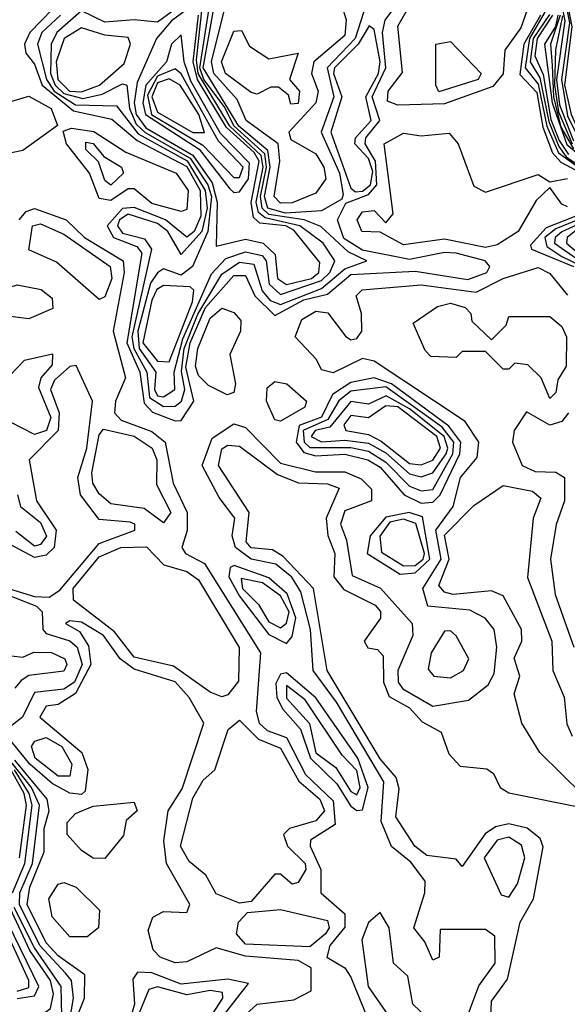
# Model space of a CAD drawing. Extents: x 2889633 to 3052318, y 540750 to 918690.
# Tile 557 of 656: x 2985680 to 2986615, y 832445 to 834127. Entities that reach past the tile are written whole.
import ezdxf

# ---------------------------------------------------------------- set-up
doc = ezdxf.new("R2010")
doc.units = 0

msp = doc.modelspace()

# ---------------------------------------------------------------- linework, layer by layer
at = {"layer": '0CON02XD'}
for points in [[(2985735.6, 834145), (2985697.1, 834105), (2985687.9, 834085), (2985690, 834070), (2985705, 834051.2), (2985718.2, 834015), (2985771.5, 833971.5), (2985836.9, 833956.9), (2985880.4, 833920.4), (2985965, 833876.3), (2985987.8, 833835), (2985989, 833791), (2985977.7, 833765), (2985965, 833755.6), (2985928.5, 833785), (2985875, 833806), (2985855, 833804.1), (2985829.1, 833775), (2985840, 833755), (2985879.6, 833739.6), (2985888.3, 833728.3), (2985862.5, 833575), (2985884.7, 833525), (2985891.9, 833471.9), (2985906.4, 833456.4), (2985945, 833441.4), (2985955, 833442), (2985976.7, 833475), (2985963.4, 833533.4), (2985970.7, 833575), (2985996.9, 833635), (2986045, 833690), (2986065, 833690), (2986081.1, 833655), (2986115, 833621.5), (2986165, 833648.6), (2986205, 833657.9), (2986245, 833691.4), (2986355, 833697.3), (2986445, 833683.3), (2986477.1, 833695), (2986482.5, 833705), (2986474.3, 833715), (2986425, 833727.8), (2986405, 833729.2), (2986345, 833717.1), (2986265, 833733.4), (2986233.2, 833753.2), (2986222.5, 833785), (2986236.3, 833813.7), (2986275, 833828.1), (2986289.5, 833845), (2986287.2, 833885), (2986269.2, 833915), (2986270.4, 833925), (2986294.6, 833955), (2986281.7, 833995), (2986304.7, 834045), (2986299.2, 834105), (2986303.8, 834126.2), (2986385, 834236.2)], [(2986325, 833981.1), (2986307.6, 833987.6), (2986308.5, 834005), (2986333.1, 834036.9), (2986325, 834116), (2986345, 834150.6), (2986410.8, 834225), (2986435, 834230.9), (2986505, 834225.4), (2986540, 834195), (2986550, 834155), (2986535, 834113.1), (2986508, 834075), (2986505.3, 834034.7), (2986487.3, 834012.7), (2986405, 833983.1), (2986325, 833981.1)], [(2986597, 834195), (2986610.6, 834125), (2986596.4, 834025), (2986601.3, 833981.3), (2986625, 833920)], [(2986603.7, 834195), (2986618.4, 834121.6), (2986604.7, 834025), (2986615, 833962.9), (2986635, 833922.3), (2986680.4, 833880.4), (2986698.2, 833848.2), (2986698.8, 833801.2), (2986682.4, 833727.6), (2986686.6, 833626.6), (2986695, 833602.2), (2986707.9, 833587.9), (2986765, 833568.9), (2986813.3, 833565), (2986848.8, 833528.8)], [(2986607.2, 834195), (2986622.5, 834115), (2986610, 834015), (2986621, 833965), (2986639.7, 833925), (2986690.6, 833875), (2986702.6, 833852.6), (2986702.8, 833787.2), (2986687.1, 833722.9), (2986687.7, 833655), (2986694.6, 833624.6), (2986705, 833606.2), (2986724.3, 833594.3), (2986775, 833577.5), (2986824.4, 833584.4), (2986855, 833561.4), (2986865, 833561.4)], [(2985749.5, 834135), (2985717.1, 834105), (2985710, 834085), (2985725.2, 834025), (2985738.2, 834005), (2985775, 833981.8), (2985845, 833980), (2985881.8, 833931.8), (2985965.8, 833885.8), (2985996.5, 833835), (2985999.4, 833805), (2985990.5, 833765), (2985955, 833726), (2985932.5, 833765), (2985915, 833778.5), (2985865, 833794.5), (2985850, 833785), (2985846.5, 833775), (2985855, 833762.1), (2985892.4, 833752.4), (2985904.5, 833735), (2985870.9, 833585), (2985874.3, 833565), (2985896.7, 833525), (2985901.3, 833481.3), (2985925, 833466.2), (2985945, 833466.7), (2985955.6, 833475), (2985961.5, 833495), (2985955.6, 833525.6), (2985960.3, 833565), (2985984, 833624), (2986025, 833692.2), (2986055, 833712.9), (2986079.2, 833709.2), (2986093.7, 833663.7), (2986107.1, 833647.1), (2986125, 833640.4), (2986195, 833667.8), (2986235, 833701.2), (2986272.5, 833715), (2986240.3, 833730.3), (2986193.8, 833773.8), (2986165.3, 833785.3), (2986105, 833794.4), (2986093.4, 833805), (2986091, 833825), (2986101.2, 833875), (2986097.9, 833897.9), (2986046, 833945), (2986028.9, 833978.9), (2985994, 834025), (2985987.3, 834045), (2986007.3, 834172.7)], [(2985985, 834174.4), (2985915, 834122.5), (2985875, 834126.9), (2985825, 834122.7), (2985785, 834142), (2985743.1, 834105), (2985733.5, 834085), (2985732.4, 834035), (2985740, 834015), (2985755, 834001), (2985787.4, 833992.6), (2985820.4, 833999.6), (2985855, 834017.5), (2985862.5, 834015), (2985867, 833975), (2985878.5, 833948.5), (2985894, 833934), (2985970.4, 833890.4), (2986000.9, 833845), (2986007, 833825), (2986000.8, 833765), (2985974.4, 833705), (2985955, 833690.5), (2985925, 833701.2), (2985915, 833694.2), (2985903.2, 833676.8), (2985881.3, 833595), (2985883.8, 833565), (2985911.8, 833525), (2985909.6, 833495), (2985915, 833484.5), (2985925, 833482.7)], [(2985925, 833482.7), (2985944.2, 833495), (2985943.3, 833525), (2985958.3, 833581.7), (2986007.3, 833692.7), (2986031.3, 833718.7), (2986065, 833730.4), (2986093.8, 833723.8), (2986100.5, 833715), (2986105.5, 833675), (2986125, 833657.3), (2986195, 833681.1), (2986209.1, 833695), (2986217.5, 833715), (2986198, 833745), (2986158.1, 833775), (2986098.5, 833788.5), (2986087.5, 833797.5), (2986083.1, 833815), (2986095.2, 833875), (2986091.9, 833895), (2986038.5, 833945), (2985984.3, 834035), (2985981.4, 834058.6), (2985993.9, 834173.9)], [(2986133.7, 833796.3), (2986103.3, 833805), (2986097.6, 833825), (2986107.5, 833875), (2986103.4, 833903.4), (2986054, 833945), (2985992.7, 834045), (2986014.2, 834165.8)], [(2986125, 833813.7), (2986113.8, 833825), (2986123.9, 833885), (2986121.1, 833915), (2986066.2, 833955), (2986050.8, 833990.8), (2986011.1, 834035), (2986007.2, 834055), (2986035, 834168)], [(2986222.5, 834175), (2986236.9, 834126.9), (2986235, 834100), (2986181.8, 834055), (2986177.7, 834035), (2986189.2, 834005), (2986185.4, 833985), (2986139.4, 833935), (2986142.4, 833922.4), (2986185, 833897.8), (2986198.9, 833875), (2986202.1, 833855), (2986185, 833830.5), (2986145, 833814.2), (2986125, 833813.7)], [(2985975, 834151.8), (2985938.7, 834125), (2985913.3, 834095), (2985880.3, 834019.7), (2985875.2, 833985), (2985878.7, 833965), (2985895, 833942.5), (2985975, 833895.7), (2986008.2, 833848.2), (2986016.9, 833815), (2986015, 833740), (2986065, 833751.9), (2986095.4, 833745.4), (2986116, 833726), (2986119.5, 833685), (2986135, 833674.6)], [(2986271.8, 834155), (2986252.5, 834095), (2986204.7, 834045), (2986215.9, 833995), (2986194.4, 833935), (2986225.8, 833865), (2986231.7, 833828.3), (2986229.4, 833820.6), (2986195, 833800.6), (2986133.7, 833796.3)], [(2986578.9, 834145), (2986550.3, 834095), (2986542.6, 834045), (2986565, 834017.1), (2986579.4, 833945), (2986599.5, 833899.5), (2986648.2, 833865)], [(2986135, 833674.6), (2986178.1, 833685), (2986190.5, 833695), (2986192.2, 833712.2), (2986147.6, 833767.6), (2986134, 833775), (2986089.4, 833779.4), (2986078.8, 833788.8), (2986074.7, 833814.7), (2986088.2, 833885), (2986079.8, 833899.8), (2986032.6, 833942.6), (2985982.9, 834025), (2985975.7, 834055), (2985984.7, 834134.7)], [(2986569.1, 834135), (2986540.3, 834085), (2986533.3, 834033.3), (2986562.6, 834002.6), (2986573.1, 833943.1), (2986589.5, 833899.5), (2986603.4, 833883.4), (2986645, 833861.2)], [(2986584, 834136), (2986556.5, 834095), (2986551.2, 834055), (2986567.7, 834027.7), (2986582.8, 833952.8), (2986600.3, 833910.3), (2986612.9, 833892.9), (2986654.2, 833865)], [(2986589.1, 834135), (2986562.9, 834095), (2986559, 834065), (2986573.4, 834033.4), (2986586.6, 833956.6), (2986600.6, 833920.6), (2986616.6, 833896.6)], [(2986598.4, 834135), (2986594.4, 834115.6), (2986575.8, 834085), (2986588.9, 833985), (2986613.9, 833913.9), (2986660.4, 833875)], [(2986602.5, 834135), (2986586.2, 834085), (2986588.6, 834048.6), (2986590.9, 833995), (2986603.6, 833943.6), (2986625, 833906.4)], [(2986606.4, 834133.6), (2986594.4, 834075.6), (2986592.5, 834015), (2986599.5, 833969.5), (2986623.1, 833915)], [(2985785, 834003.6), (2985815.7, 834015), (2985857.9, 834052.1), (2985868.8, 834085), (2985865, 834096.7), (2985825, 834100.6), (2985785, 834113.1), (2985755.3, 834094.7), (2985742.1, 834055), (2985744.7, 834025), (2985764.8, 834004.8), (2985785, 834003.6)], [(2986252.7, 833832.7), (2986265, 833834.2), (2986278.8, 833845), (2986282.4, 833867.6), (2986275, 833890), (2986251.8, 833915), (2986252.7, 833925), (2986279.6, 833955), (2986270.7, 833995), (2986292.2, 834035), (2986295.3, 834055), (2986285, 834110), (2986276.4, 834116.4), (2986257.7, 834085), (2986217.3, 834045), (2986215.4, 834035), (2986229.6, 833995), (2986211.1, 833935), (2986245, 833839.2), (2986252.7, 833832.7)], [(2986045, 833831.9), (2986055, 833833.1), (2986070, 833855), (2986071.8, 833881.8), (2986022.4, 833932.4), (2985971.8, 834021.8), (2985960.6, 834055), (2985955, 834101.2), (2985938.9, 834085), (2985930, 834055), (2985895.2, 834015), (2985890, 833985), (2985894.4, 833965), (2985985.8, 833905.8), (2986038.1, 833838.1), (2986045, 833831.9)], [(2986142.5, 833982.5), (2986138.3, 833998.3), (2986121.7, 834011.7), (2986108.3, 834011.7), (2986085, 834000), (2986075, 834002.5), (2986031.2, 834035), (2986024.4, 834055), (2986045, 834107.5), (2986058.3, 834108.3), (2986071.7, 834081.7), (2986105, 834060), (2986155, 834070), (2986140, 834025), (2986157.5, 834005), (2986155, 833983.8), (2986142.5, 833982.5)], [(2986395, 834004), (2986390, 834015), (2986390, 834085), (2986415, 834090), (2986467.5, 834035), (2986462.5, 834025), (2986395, 834004)], [(2986055, 833857.5), (2986061.1, 833875), (2986019.2, 833919.2), (2985955, 834034.5), (2985945, 834043.1), (2985915, 834030.3), (2985898, 833998), (2985904.7, 833965), (2985992.5, 833912.5), (2986045, 833857.5), (2986055, 833857.5)], [(2985995, 833934), (2985985.3, 833965), (2985953.3, 834015), (2985935, 834026.1), (2985915, 834019.1), (2985905.3, 833995), (2985915, 833968.8), (2985975, 833934.1), (2985995, 833934)], [(2985655, 833897.5), (2985634.4, 833914.4), (2985628.6, 833935), (2985655, 833984.3), (2985695, 833996.5), (2985733.3, 833975), (2985743.9, 833946.1), (2985685, 833903.5), (2985655, 833897.5)], [(2985955, 833799.5), (2985905, 833813.2), (2985875, 833837.8), (2985865, 833837.8), (2985835, 833818.2), (2985815, 833821.4), (2985798.8, 833865), (2985759.4, 833915), (2985753.6, 833936.4), (2985768.1, 833941.9), (2985806.2, 833936.2), (2985860.7, 833900.7), (2985946.7, 833865), (2985967.2, 833835), (2985965, 833802.5), (2985955, 833799.5)], [(2986475, 833737.9), (2986405, 833752.1), (2986335, 833742.1), (2986295, 833763.8), (2986264, 833765), (2986255.8, 833785), (2986265, 833798.9), (2986285, 833801.2), (2986305, 833780), (2986317.5, 833795), (2986301.9, 833915), (2986335, 833932.9), (2986365, 833928.8), (2986413, 833933), (2986428.1, 833915), (2986455, 833842.5), (2986475, 833832.5), (2986565, 833862.5), (2986585, 833850), (2986615, 833855.4)], [(2985835, 833844), (2985825, 833852.5), (2985814.2, 833884.2), (2985792.5, 833905), (2985792.5, 833917.5), (2985805, 833915.7), (2985823, 833893), (2985853.3, 833875), (2985856.7, 833865), (2985835, 833844)], [(2986615, 833807.5), (2986605, 833812), (2986585, 833840), (2986561.7, 833818.3), (2986530.6, 833765), (2986495, 833742.1), (2986475, 833737.9)], [(2985678.9, 833785), (2985690.9, 833799.1), (2985705, 833804.4), (2985759.2, 833785), (2985790, 833755), (2985856.4, 833715), (2985857.8, 833695), (2985839.1, 833595), (2985860, 833515), (2985843.1, 833475), (2985841.4, 833455), (2985852.6, 833442.6), (2985905, 833423.5), (2985928.2, 833405), (2985941.4, 833335), (2985965.7, 833285), (2985965.8, 833254.2), (2985956.7, 833225), (2985962.5, 833215), (2985995, 833198), (2986090.6, 833045), (2986083.3, 832945), (2986088.5, 832925), (2986102.3, 832912.3), (2986135, 832900.6), (2986167.5, 832837.5), (2986215, 832792.5), (2986218.3, 832751.7), (2986176, 832725), (2986175.7, 832715), (2986193.5, 832675), (2986193.8, 832635), (2986235, 832599.2), (2986235, 832576.2), (2986209.4, 832545), (2986203.8, 832525), (2986235, 832507.1), (2986245, 832491.2), (2986275.5, 832415)], [(2986645, 833797.7), (2986578.4, 833771.6), (2986551.7, 833741.7), (2986553.3, 833735), (2986625, 833705.2)], [(2986665, 833796.1), (2986614.4, 833755), (2986613.3, 833745), (2986646.6, 833716.6)], [(2985815, 833648.8), (2985742.6, 833712.6), (2985695, 833733.8), (2985701.2, 833775), (2985715, 833778), (2985755, 833760.8), (2985833.8, 833705), (2985836.9, 833685), (2985825, 833653.3), (2985815, 833648.8)], [(2986645, 833790.2), (2986595, 833769.7), (2986576.4, 833755), (2986579.4, 833739.4), (2986605, 833722.6), (2986637.2, 833707.2)], [(2986645, 833783), (2986605, 833764.6), (2986593.8, 833755), (2986592.7, 833745), (2986645, 833708.8)], [(2986435, 832400), (2986463.8, 832476.2), (2986491.4, 832515), (2986490.8, 832560.8), (2986475, 832572.5), (2986397.5, 832572.5), (2986395.7, 832525), (2986385, 832520), (2986371.4, 832551.4), (2986352.5, 832575), (2986371.4, 832635), (2986372, 832655), (2986347.6, 832687.6), (2986314.4, 832714.4), (2986296.7, 832756.7), (2986301.5, 832825), (2986220.6, 832960.6), (2986180.6, 833015), (2986176.2, 833085), (2986159.4, 833149.4), (2986144.3, 833174.3), (2986116.9, 833196.9), (2986075, 833205.4), (2986048.2, 833225), (2986042.5, 833245), (2986047.1, 833275), (2986020.3, 833310.3), (2985991.1, 833365), (2986008.2, 833411.8), (2986045, 833436.2), (2986065, 833430), (2986125, 833369.5), (2986184.6, 833354.6), (2986235, 833354.4), (2986262.6, 833342.6), (2986280, 833325), (2986280, 833305), (2986235, 833288), (2986227.5, 833265), (2986237.8, 833237.8), (2986247.3, 833177.3), (2986295.4, 833155.4), (2986350, 833095), (2986350.6, 833075), (2986325.5, 833015), (2986325.6, 832995), (2986333.9, 832983.9), (2986385, 832954), (2986445.8, 832964.2), (2986479.4, 832990.6), (2986490, 833010), (2986494.3, 833055), (2986490, 833085), (2986474.3, 833104.3), (2986448.3, 833118.3), (2986376.7, 833125), (2986367.8, 833155), (2986399.2, 833205), (2986390, 833255), (2986420, 833295), (2986432.3, 833345), (2986460.9, 833379.1), (2986463.5, 833405), (2986440.5, 833440.5), (2986285, 833543.6), (2986265, 833548), (2986215, 833523.5), (2986195, 833528.8), (2986186.3, 833546.3), (2986150, 833585), (2986161.5, 833615), (2986185, 833628.8), (2986206, 833626), (2986236, 833586), (2986245, 833580), (2986255, 833582.5), (2986263.8, 833595), (2986263.3, 833625), (2986254.3, 833655), (2986264.6, 833665.4), (2986365, 833673.8), (2986458.8, 833661.2), (2986505, 833684.5), (2986565, 833703.6), (2986585, 833693.1), (2986615, 833656.2)], [(2985615, 833575.8), (2985572.7, 833602.7), (2985535, 833605.7), (2985477.5, 833627.5), (2985472.5, 833645), (2985496.2, 833665), (2985535, 833672.7), (2985605, 833652), (2985675, 833674), (2985716.2, 833666.2), (2985735, 833651.2), (2985736.4, 833633.6), (2985695, 833615.6), (2985655, 833621.2), (2985645, 833617.5), (2985634, 833585), (2985625, 833576), (2985615, 833575.8)], [(2985935, 833542.5), (2985974.5, 833645), (2985976.9, 833665), (2985970.5, 833670.5), (2985925, 833672.7), (2985913.8, 833666.2), (2985905, 833647.5), (2985889.7, 833575), (2985915, 833543.8), (2985935, 833542.5)], [(2986585, 833480), (2986570, 833515), (2986547, 833537), (2986525, 833540), (2986515, 833530), (2986505, 833530), (2986475, 833560), (2986435, 833560), (2986425, 833550), (2986381.7, 833551.7), (2986371.7, 833561.7), (2986351.7, 833608.3), (2986393, 833637), (2986415, 833642.5), (2986440, 833635), (2986450, 833625), (2986451.7, 833611.7), (2986485, 833580), (2986510, 833605), (2986515, 833620), (2986585, 833620), (2986605, 833602.5), (2986613.3, 833585), (2986612.5, 833535), (2986598.3, 833511.7), (2986595, 833490), (2986585, 833480)], [(2986033.9, 833486.1), (2986002, 833502), (2985985, 833518.9), (2985980, 833535), (2985983.8, 833565), (2986005, 833616.9), (2986025, 833634.3), (2986045, 833626.7), (2986057, 833613), (2986056.7, 833595), (2986038.6, 833555), (2986047.8, 833505), (2986045, 833490), (2986033.9, 833486.1)], [(2985652.1, 833507.9), (2985687.5, 833545), (2985735.8, 833555.8), (2985735, 833537.5), (2985715.8, 833515), (2985711.4, 833498.6), (2985732.7, 833447.3), (2985725.6, 833425), (2985705, 833418), (2985665, 833438.8)], [(2985655, 833156.7), (2985705, 833141.3), (2985729.7, 833140.3), (2985747.9, 833152.1), (2985815, 833232.2), (2985876.2, 833255), (2985876.2, 833265), (2985868.3, 833268.3), (2985815, 833272.9), (2985783.3, 833315), (2985779.1, 833345), (2985794.1, 833395), (2985804, 833475), (2985775.9, 833535.9), (2985765, 833534.2), (2985738.8, 833511.2), (2985732.1, 833495), (2985747.2, 833455), (2985745.3, 833425), (2985695.7, 833375), (2985708.2, 833305), (2985742.1, 833255), (2985738.2, 833225), (2985725, 833211.8), (2985705, 833207.9), (2985654.7, 833234.7)], [(2986125, 833441.2), (2986115, 833443.3), (2986101.1, 833475), (2986102.2, 833497.8), (2986115, 833508.9), (2986135.7, 833505), (2986169.2, 833475), (2986166.2, 833465), (2986125, 833441.2)], [(2986365, 833300.8), (2986385, 833302.5), (2986397.5, 833315), (2986430.9, 833385), (2986432.8, 833405), (2986412.6, 833432.6), (2986314.5, 833505), (2986285, 833515.3), (2986245, 833506.8), (2986213.6, 833486.4), (2986195, 833447.8), (2986156.5, 833433.5), (2986151.8, 833405), (2986165, 833387.5), (2986185, 833381.8), (2986235, 833384.7), (2986274, 833375), (2986295, 833362.5), (2986335.8, 833315), (2986365, 833300.8)], [(2986365, 833322.2), (2986385, 833324.4), (2986419.2, 833385), (2986420.6, 833405), (2986400.9, 833430.9), (2986305, 833499.4), (2986245, 833492.1), (2986224.3, 833475.7), (2986205.9, 833444.1), (2986163.6, 833425), (2986165.3, 833405.3), (2986175, 833396.2), (2986245, 833395.9), (2986275, 833389.6), (2986305, 833371.2), (2986345, 833330), (2986365, 833322.2)], [(2986365, 833345.6), (2986385, 833352.9), (2986407.6, 833385), (2986410.6, 833395), (2986404.1, 833415), (2986345, 833462), (2986305.6, 833484.4), (2986275, 833470), (2986245, 833474.4), (2986209.1, 833430.9), (2986184.2, 833425), (2986177.5, 833415), (2986195, 833405.7), (2986235, 833408.7), (2986275, 833403.3), (2986305, 833386.8), (2986345, 833350.9), (2986365, 833345.6)], [(2986365, 833366.4), (2986385, 833374.5), (2986398, 833395), (2986392, 833415), (2986325, 833465.7), (2986305, 833467.1), (2986275, 833446.7), (2986245, 833450.8), (2986233.3, 833435), (2986236.7, 833425), (2986275, 833418.5), (2986296.6, 833406.6), (2986345, 833368.5), (2986365, 833366.4)], [(2986616.7, 833455), (2986605, 833440.5), (2986585, 833434.4), (2986545, 833456.7), (2986523.8, 833425), (2986521.2, 833405), (2986537.5, 833365), (2986560, 833355), (2986595, 833354), (2986610, 833345), (2986610, 833305), (2986595.7, 833264.3), (2986585.8, 833205), (2986594, 833145), (2986625.8, 833055)], [(2985925, 833267.5), (2985891.9, 833291.9), (2985835, 833300), (2985815, 833316.7), (2985804.2, 833335), (2985802.7, 833352.7), (2985815, 833417.5), (2985822.7, 833427.3), (2985875, 833415.6), (2985906, 833395), (2985914, 833375), (2985912.9, 833332.9), (2985937.5, 833285), (2985925, 833267.5)], [(2986483.3, 832405), (2986485, 832450), (2986512.3, 832487.7), (2986534, 832585), (2986556.7, 832625), (2986573.6, 832713.6), (2986568, 832728), (2986545.8, 832745.8), (2986515, 832753.1), (2986492.1, 832747.9), (2986474.4, 832735.6), (2986435, 832680), (2986425, 832692.5), (2986375, 832698.8), (2986354, 832715), (2986322, 832765), (2986327.5, 832812.5), (2986322.4, 832832.4), (2986295, 832864.3), (2986204.4, 833015), (2986181.2, 833155), (2986129.6, 833209.6), (2986111.1, 833221.1), (2986075, 833224.3), (2986066.2, 833235), (2986071.4, 833285), (2986019.2, 833365), (2986025, 833393.8), (2986035, 833400), (2986055, 833398), (2986120, 833350), (2986155.7, 833335.7), (2986205, 833334), (2986225, 833326.7), (2986202.9, 833275), (2986205.6, 833245.6), (2986217.5, 833215), (2986216, 833175), (2986233.2, 833153.2), (2986286.6, 833126.6), (2986295.6, 833115.6), (2986295.7, 833104.3), (2986267.5, 833065), (2986273.9, 833053.9), (2986290.7, 833050.7), (2986300, 833040), (2986300.8, 832995), (2986310.6, 832970.6), (2986345, 832951.2), (2986367, 832927), (2986399.5, 832909.5), (2986412.3, 832872.3), (2986431.7, 832851.7), (2986477, 832847), (2986488.8, 832838.8), (2986500, 832815), (2986515, 832806.2), (2986645, 832780)], [(2986641.7, 832801.7), (2986567.5, 832875), (2986536.7, 832925), (2986523.8, 832975), (2986533.3, 833005), (2986524.1, 833035.9), (2986536.7, 833065), (2986536.2, 833085), (2986505, 833142.5), (2986485, 833151.2), (2986420, 833145), (2986405, 833148.8), (2986395, 833160), (2986412.9, 833205), (2986405, 833246.2), (2986455, 833296.7), (2986505, 833331.2), (2986555, 833321.2), (2986569.3, 833309.3), (2986556.2, 833275), (2986546.4, 833173.6), (2986588, 833065), (2986590, 833015), (2986609.3, 832969.3), (2986613.6, 832923.6), (2986623, 832903)], [(2985675.7, 833315), (2985680.8, 833295), (2985715, 833268), (2985725.4, 833244.6), (2985715, 833230), (2985705, 833227.5), (2985672.7, 833252.7)], [(2986329.3, 833179.3), (2986355, 833181.8), (2986380, 833205), (2986367.3, 833277.3), (2986344.7, 833284.7), (2986305, 833277.2), (2986278.2, 833245), (2986273.1, 833215), (2986329.3, 833179.3)], [(2986335, 833193.8), (2986355, 833194.1), (2986368.7, 833205), (2986370.6, 833215), (2986356.1, 833266.1), (2986335, 833273.8), (2986311.5, 833268.5), (2986294.5, 833244.5), (2986297.4, 833217.4), (2986335, 833193.8)], [(2986025, 832970), (2986005, 832978), (2985942.2, 833022.2), (2985875, 833037.8), (2985841.2, 833081.2), (2985771.2, 833135), (2985770.6, 833155), (2985815, 833209.4), (2985852.5, 833225), (2985896, 833226), (2985925.7, 833195.7), (2985965, 833184.2), (2985985, 833170), (2986054.2, 833054.2), (2986053, 832997), (2986035, 832973.3), (2986025, 832970)], [(2986135, 833061.2), (2986145, 833073.3), (2986150.8, 833105), (2986136.2, 833146.2), (2986105, 833173.3), (2986045.7, 833194.3), (2986038.9, 833191.1), (2986036.8, 833175), (2986055, 833141.8), (2986105, 833076.5), (2986135, 833061.2)], [(2986125, 833088.1), (2986135, 833095.8), (2986139.7, 833115), (2986125, 833142.7), (2986094, 833165), (2986058, 833172), (2986060, 833155), (2986087.5, 833127.5), (2986105, 833098.1), (2986125, 833088.1)], [(2985655, 833145.8), (2985708, 833125), (2985718, 833115), (2985719.2, 833085), (2985725, 833078), (2985765, 833065.5), (2985777.8, 833055), (2985786.1, 833025), (2985773.1, 832995), (2985755, 832983.3), (2985705, 832977.1), (2985684.3, 832935), (2985650.8, 832909.2)], [(2986058.9, 832421.1), (2986085.3, 832444.7), (2986147.5, 832452.5), (2986177.5, 832467.5), (2986177.1, 832507.1), (2986155, 832519.5), (2986065, 832527.1), (2986015, 832540.8), (2985965, 832516.9), (2985945, 832515.5), (2985919.2, 832525), (2985907.6, 832537.6), (2985899.2, 832570.8), (2985906.8, 832593.2), (2985925, 832602.9), (2985965, 832601.2), (2985970, 832615), (2985930, 832685), (2985925.9, 832724.1), (2985933.3, 832775), (2985957, 832813), (2985994.2, 832925), (2985969.1, 832969.1), (2985945, 832995.6), (2985875, 833017.5), (2985851.1, 833035), (2985822.5, 833075), (2985785, 833097.5), (2985765, 833100), (2985757.5, 833095), (2985781.4, 833081.4), (2985797.2, 833057.2), (2985800.8, 833025), (2985775, 832975.5), (2985745, 832957.1), (2985725, 832953.8), (2985714, 832935), (2985785.8, 832875), (2985795.7, 832845.7), (2985791.2, 832808.8), (2985785, 832803.3), (2985765, 832805.6), (2985735, 832821.8), (2985696.9, 832855), (2985665, 832894.4)], [(2986415, 833002.5), (2986437.1, 833015), (2986446.5, 833035), (2986425, 833074.2), (2986415, 833082.5), (2986405, 833082), (2986382.2, 833045), (2986377.1, 833017.1), (2986386.7, 833005), (2986415, 833002.5)], [(2985665, 833040), (2985685, 833037.5), (2985703.9, 833046.1), (2985734.1, 833045.9), (2985756.7, 833035), (2985760, 833025), (2985755, 833013.8), (2985695, 833006.7), (2985682, 832998), (2985671.2, 832985)], [(2986255, 832775.6), (2986265, 832777.1), (2986274.7, 832815.3), (2986256.7, 832865), (2986185, 832968.5), (2986135, 833011.1), (2986125, 833008.6), (2986117.1, 832992.9), (2986118.9, 832968.9), (2986128.8, 832948.8), (2986159.2, 832915), (2986176.1, 832865), (2986221.2, 832821.2), (2986245, 832783.1), (2986255, 832775.6)], [(2986255, 832802.5), (2986261.1, 832815), (2986255, 832844), (2986230.4, 832870.4), (2986166.9, 832965), (2986135, 832989.4), (2986135, 832967.5), (2986174.5, 832924.5), (2986185, 832874.4), (2986219.5, 832849.5), (2986245, 832808.1), (2986255, 832802.5)], [(2986055, 832617.5), (2986015, 832633.3), (2985997.5, 832665), (2985968.8, 832688.8), (2985954.4, 832715), (2985975, 832796.7), (2985992.7, 832827.3), (2986012.5, 832845), (2986035.8, 832914.2), (2986055, 832930), (2986087.6, 832897.6), (2986125, 832882.5), (2986156, 832826), (2986192, 832795), (2986200, 832775), (2986185, 832758), (2986140, 832745), (2986130, 832735), (2986136.7, 832715), (2986167.1, 832685), (2986168, 832675), (2986155, 832652.5), (2986145, 832650), (2986125, 832666.7), (2986115, 832666.7), (2986075, 832620), (2986055, 832617.5)], [(2985765, 832834.2), (2985745, 832834.4), (2985705.7, 832865), (2985700, 832885), (2985705.6, 832894.4), (2985725, 832900.6), (2985751.4, 832885), (2985768.6, 832855), (2985765, 832834.2)], [(2985764.6, 832415), (2985771.5, 832455), (2985768.1, 832485), (2985757.7, 832497.7), (2985714.1, 832545), (2985679.1, 832615), (2985680, 832635), (2985701.3, 832685), (2985713.3, 832785), (2985700, 832815), (2985662.1, 832862.1)], [(2985754.6, 832365), (2985790, 832455), (2985790.8, 832495), (2985745, 832527.3), (2985725, 832549.5), (2985692.5, 832615), (2985696.8, 832645), (2985721.5, 832705), (2985721.1, 832745), (2985730, 832775), (2985726.4, 832795), (2985671.5, 832861.5)], [(2985679.2, 832695), (2985691.3, 832785), (2985687, 832805), (2985664.9, 832844.9)], [(2985667.2, 832635), (2985688.4, 832685), (2985701.1, 832785), (2985695.8, 832805), (2985670.9, 832845)], [(2985825, 832693.8), (2985805, 832694.2), (2985785, 832707.5), (2985760.6, 832735), (2985760.6, 832755), (2985775, 832770.8), (2985805, 832783.3), (2985875, 832790), (2985880, 832775), (2985861.2, 832758.8), (2985857, 832733), (2985825, 832693.8)], [(2986515, 832627.5), (2986529.7, 832650.3), (2986541.9, 832695), (2986536.4, 832716.4), (2986515, 832730), (2986494.7, 832725.3), (2986472.5, 832695), (2986501.7, 832631.7), (2986515, 832627.5)], [(2985795, 832560), (2985765, 832560), (2985735, 832594), (2985729.4, 832625), (2985745, 832650), (2985755, 832652.5), (2985776.2, 832645), (2985815.7, 832605.7), (2985814.2, 832575), (2985795, 832560)], [(2985675, 832467.3), (2985695, 832473.5), (2985695.4, 832485), (2985631.1, 832625)], [(2985675, 832454.6), (2985705, 832459.1), (2985712, 832475), (2985638.7, 832625)], [(2985675, 832370.5), (2985689.5, 832380.5), (2985703.1, 832416.9), (2985732.3, 832437.7), (2985737.4, 832462.6), (2985732.2, 832485), (2985696.6, 832536.6), (2985655.8, 832625)], [(2985751.5, 832425), (2985750.4, 832475), (2985705, 832540.9), (2985670, 832610)], [(2986175, 832542.9), (2986065, 832547.5), (2986050, 832565), (2986053.3, 832585), (2986068.3, 832601.7), (2986125, 832606.7), (2986205, 832588), (2986208, 832575), (2986202, 832565), (2986175, 832542.9)], [(2986295, 832226.7), (2986325, 832232.6), (2986347.2, 832242.8), (2986367.1, 832265), (2986397.7, 832335), (2986401.3, 832365), (2986388.7, 832408.7), (2986350.8, 832445), (2986342.4, 832492.4), (2986318, 832515), (2986310.5, 832575), (2986295, 832601.2), (2986275, 832584.2), (2986263.5, 832555), (2986274.7, 832475), (2986309.5, 832425), (2986314, 832375), (2986288.5, 832325), (2986254.1, 832295.9), (2986247.3, 832257.3), (2986262.2, 832232.2), (2986295, 832226.7)], [(2986011.5, 832405), (2986070, 832480), (2986035, 832487.5), (2985955, 832479.1), (2985905, 832498.2), (2985880.6, 832499.4), (2985872.7, 832487.3), (2985875.4, 832445), (2985861.1, 832395)], [(2985993.8, 832405), (2986026.7, 832455), (2986026, 832465), (2986005, 832468.2), (2985965, 832460.9), (2985915, 832474.3), (2985900, 832470), (2985869.6, 832395)]]:
    msp.add_lwpolyline(points, dxfattribs=at)

doc.saveas('drawing.dxf')
